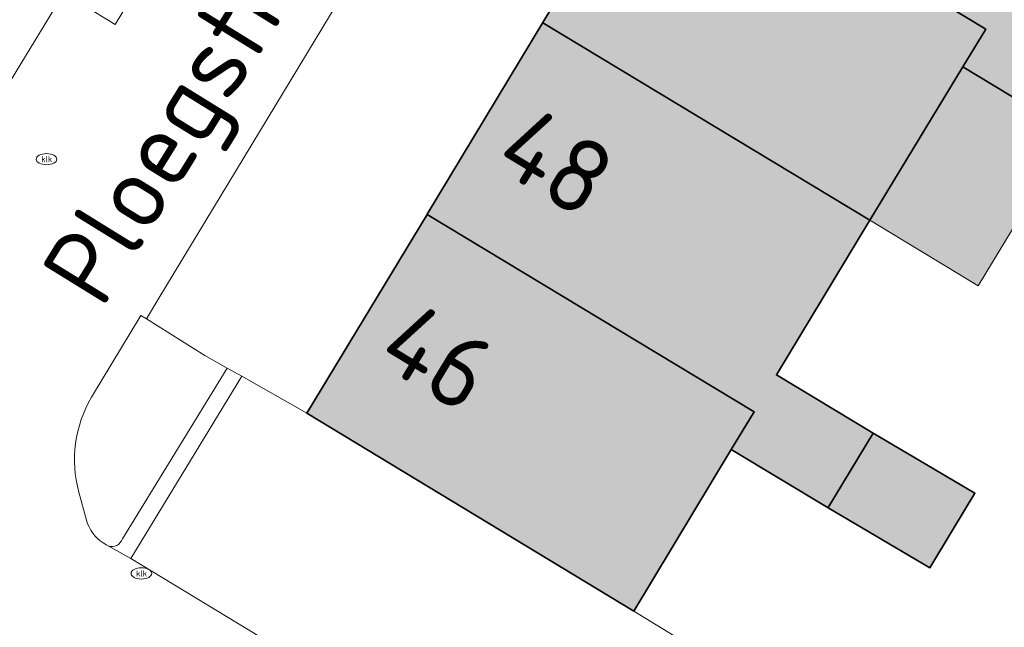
# Model space of a CAD drawing. Header units: metres. Extents: x 125349 to 128236, y 501602 to 503797.
# Tile 403 of 656: x 127179 to 127202, y 502178 to 502192. Entities that reach past the tile are written whole.
import ezdxf
from ezdxf.enums import TextEntityAlignment as Align

# ---------------------------------------------------------------- set-up
doc = ezdxf.new("R2010")
doc.units = ezdxf.units.M
doc.layers.get('0').update_dxf_attribs({"linetype": 'CONTINUOUS'})
for name, color, linetype, lineweight in [('B-WE-GR-BEPLANTING_CULTUUR_HEESTERS-GV', 90, 'CONTINUOUS', 18), ('B-WE-IE-MEUBILAIR-S', 7, 'CONTINUOUS', 18), ('B-WE-OG-BEBOUWING-GV', 7, 'CONTINUOUS', 35), ('B-WE-OG-BEBOUWING-T18', 10, 'CONTINUOUS', 18), ('B-WE-OG-BEBOUWING_OVERBOUWING-GV', 7, 'CONTINUOUS', 18), ('B-WE-OG-TERREIN_BEGROEID-GV', 7, 'CONTINUOUS', 18), ('B-WE-OG-TERREIN_ERF-GV', 7, 'CONTINUOUS', 18), ('B-WE-OG-TOPOGRAFIE-T18', 10, 'CONTINUOUS', 18), ('B-WE-VH-OPENVERHARDING_BETONSTRAATSTEEN-GV', 90, 'CONTINUOUS', 18)]:
    doc.layers.add(name, color=color, linetype=linetype, lineweight=lineweight)
doc.layers.add('B-WE-OG-BEBOUWING-V', color=7, linetype='CONTINUOUS', lineweight=18, true_color=0xcc646e)
doc.layers.add('B-WE-OG-BEBOUWING_OVERBOUWING-V', color=7, linetype='CONTINUOUS', lineweight=18, true_color=0xcc646e)
doc.styles.add('NLCS-ISO', font='NLCS-ISO.ttf')
doc.styles.add('NLCS-ISO-M1000-T18', font='NLCS-ISO.ttf', dxfattribs={"height": 1.8})

# ---------------------------------------------------------------- blocks, each defined once
blk = doc.blocks.new('SIE-MEUBILAIR_PUT_KOLK-SO')
blk.add_ellipse((0, 0), major_axis=(1.25, 0), ratio=0.54)
at = {"style": 'NLCS-ISO'}
blk.add_text('klk', height=0.75, dxfattribs=at).set_placement((0.03, 0), align=Align.MIDDLE_CENTER)

msp = doc.modelspace()

# ---------------------------------------------------------------- hatches: boundary and pattern name
at = {"layer": 'B-WE-OG-BEBOUWING-V'}
for points in [[(127204.81, 502191.64), (127207.179, 502195.552), (127196.95, 502201.72), (127194.03, 502196.94), (127201.95, 502192.15), (127201.399, 502191.242), (127203.72, 502189.84), (127203.722, 502189.843)], [(127201.399, 502191.242), (127201.95, 502192.15), (127194.03, 502196.94), (127194.029, 502196.939), (127191.24, 502192.31), (127191.243, 502192.309), (127199.15, 502187.54)], [(127199.23, 502182.39), (127196.89, 502183.802), (127199.15, 502187.54), (127191.243, 502192.309), (127191.24, 502192.31), (127188.45, 502187.68), (127188.449, 502187.679), (127196.35, 502182.91), (127195.801, 502182.001), (127198.14, 502180.59), (127198.142, 502180.594)], [(127193.44, 502178.09), (127195.801, 502182.001), (127196.35, 502182.91), (127188.449, 502187.679), (127185.54, 502182.88)], [(127199.23, 502182.39), (127198.142, 502180.594), (127198.14, 502180.59), (127200.6, 502179.14), (127201.15, 502180.05), (127201.69, 502180.94)]]:
    msp.add_hatch(color=256, dxfattribs=at).paths.add_polyline_path(points)
at = {"layer": 'B-WE-OG-BEBOUWING_OVERBOUWING-V'}
msp.add_hatch(color=256, dxfattribs=at).paths.add_polyline_path([(127204.026, 502189.67), (127203.726, 502189.849), (127201.399, 502191.242), (127199.153, 502187.536), (127201.771, 502185.95)])

# ---------------------------------------------------------------- linework, layer by layer
at = {"layer": 'B-WE-GR-BEPLANTING_CULTUUR_HEESTERS-GV', "flags": 128}
for points in [[(127181.659, 502185.157), (127181.523, 502185.233), (127180.334, 502183.262)], [(127181.078, 502179.841), (127183.611, 502183.964), (127183.071, 502184.267), (127181.659, 502185.157)], [(127180.026, 502180.969), (127180.211, 502180.288)], [(127180.611, 502179.743), (127180.675, 502179.706)]]:
    msp.add_lwpolyline(points, dxfattribs=at)
at = {"layer": 'B-WE-GR-BEPLANTING_CULTUUR_HEESTERS-GV'}
for points in [[(127180.334, 502183.262, 0.202279), (127180.026, 502180.969)], [(127180.211, 502180.288, 0.176621), (127180.611, 502179.743)], [(127180.738, 502179.671, 0.435294), (127181.078, 502179.841)], [(127180.675, 502179.706, 0.067417), (127180.738, 502179.671)]]:
    msp.add_lwpolyline(points, format="xyb", dxfattribs=at)
at = {"layer": 'B-WE-OG-BEBOUWING-GV', "flags": 128}
for points in [[(127204.81, 502191.64), (127207.179, 502195.552), (127196.95, 502201.72), (127194.03, 502196.94), (127201.95, 502192.15), (127201.399, 502191.242), (127203.72, 502189.84), (127203.722, 502189.843)], [(127201.399, 502191.242), (127201.95, 502192.15), (127194.03, 502196.94), (127194.029, 502196.939), (127191.24, 502192.31), (127191.243, 502192.309), (127199.15, 502187.54)], [(127199.23, 502182.39), (127196.89, 502183.802), (127199.15, 502187.54), (127191.243, 502192.309), (127191.24, 502192.31), (127188.45, 502187.68), (127188.449, 502187.679), (127196.35, 502182.91), (127195.801, 502182.001), (127198.14, 502180.59), (127198.142, 502180.594)], [(127193.44, 502178.09), (127195.801, 502182.001), (127196.35, 502182.91), (127188.449, 502187.679), (127185.54, 502182.88)], [(127199.23, 502182.39), (127198.142, 502180.594), (127198.14, 502180.59), (127200.6, 502179.14), (127201.15, 502180.05), (127201.69, 502180.94)]]:
    msp.add_lwpolyline(points, close=True, dxfattribs=at)
at = {"layer": 'B-WE-OG-BEBOUWING_OVERBOUWING-GV', "flags": 128}
msp.add_lwpolyline([(127204.026, 502189.67), (127203.726, 502189.849), (127201.399, 502191.242), (127199.153, 502187.536), (127201.771, 502185.95)], close=True, dxfattribs=at)
at = {"layer": 'B-WE-OG-TERREIN_BEGROEID-GV', "flags": 128}
msp.add_lwpolyline([(127172.342, 502184.929), (127174.071, 502183.85), (127179.667, 502193.033), (127180.905, 502192.268), (127192.14, 502210.793), (127192.206, 502210.9), (127188.174, 502213.491)], dxfattribs=at)
at = {"layer": 'B-WE-OG-TERREIN_ERF-GV', "flags": 128}
for points in [[(127203.79, 502200.277), (127201.941, 502201.398), (127194.31, 502206.058), (127194.251, 502205.952), (127181.936, 502185.614), (127181.659, 502185.157), (127183.071, 502184.267), (127183.611, 502183.964), (127183.963, 502183.766), (127185.54, 502182.88), (127188.449, 502187.679), (127188.45, 502187.68), (127191.24, 502192.31), (127194.029, 502196.939), (127194.03, 502196.94), (127196.95, 502201.72), (127207.179, 502195.552)], [(127203.72, 502189.84), (127201.399, 502191.242), (127199.15, 502187.54), (127196.89, 502183.802), (127199.23, 502182.39), (127201.69, 502180.94), (127201.15, 502180.05), (127200.6, 502179.14), (127198.14, 502180.59), (127195.801, 502182.001), (127193.44, 502178.09), (127196.768, 502176.067)]]:
    msp.add_lwpolyline(points, dxfattribs=at)
at = {"layer": 'B-WE-VH-OPENVERHARDING_BETONSTRAATSTEEN-GV', "flags": 128}
for points in [[(127180.334, 502183.262), (127181.523, 502185.233), (127181.659, 502185.157), (127181.936, 502185.614), (127194.251, 502205.952), (127193.719, 502206.266), (127195.309, 502208.879), (127194.684, 502209.257), (127193.626, 502207.494), (127191.504, 502208.767), (127192.561, 502210.539), (127192.304, 502210.694), (127192.14, 502210.793), (127180.905, 502192.268), (127179.667, 502193.033), (127174.071, 502183.85), (127172.342, 502184.929)], [(127183.611, 502183.964), (127181.078, 502179.841)], [(127183.963, 502183.766), (127183.611, 502183.964)], [(127180.738, 502179.671), (127181.283, 502179.362), (127183.963, 502183.766)], [(127180.211, 502180.288), (127180.026, 502180.969)], [(127180.675, 502179.706), (127180.611, 502179.743)], [(127251.38, 502122.078), (127255.01, 502128.079), (127255.103, 502128.232), (127254.385, 502134.72), (127248.433, 502138.425), (127204.587, 502164.905), (127203.398, 502165.623), (127203.591, 502165.916), (127201.721, 502167.015), (127195.341, 502170.859), (127194.075, 502171.619), (127181.283, 502179.362), (127180.738, 502179.671)]]:
    msp.add_lwpolyline(points, dxfattribs=at)
msp.add_lwpolyline([(127196.768, 502176.067), (127193.44, 502178.09), (127185.54, 502182.88), (127183.963, 502183.766), (127181.283, 502179.362), (127194.075, 502171.619)], close=True, dxfattribs=at)
at = {"layer": 'B-WE-VH-OPENVERHARDING_BETONSTRAATSTEEN-GV'}
for points in [[(127180.026, 502180.969, -0.202279), (127180.334, 502183.262)], [(127180.611, 502179.743, -0.176621), (127180.211, 502180.288)], [(127181.078, 502179.841, -0.435294), (127180.738, 502179.671)], [(127180.738, 502179.671, -0.067417), (127180.675, 502179.706)]]:
    msp.add_lwpolyline(points, format="xyb", dxfattribs=at)

# ---------------------------------------------------------------- block references
at = {"layer": 'B-WE-IE-MEUBILAIR-S', "xscale": 0.2, "yscale": 0.2, "zscale": 0.2}
for p in [(127179.245, 502189.012), (127181.538, 502179.004)]:
    msp.add_blockref('SIE-MEUBILAIR_PUT_KOLK-SO', p, dxfattribs=at)

# ---------------------------------------------------------------- texts
at = {"layer": 'B-WE-OG-BEBOUWING-T18', "style": 'NLCS-ISO-M1000-T18'}
for s, p in [('48', (127191.563, 502188.958)), ('46', (127188.706, 502184.244))]:
    msp.add_text(s, height=1.8, rotation=328.8, dxfattribs=at).set_placement(p, align=Align.MIDDLE)
at = {"layer": 'B-WE-OG-TOPOGRAFIE-T18', "style": 'NLCS-ISO-M1000-T18'}
msp.add_text('Ploegstraat', height=1.8, rotation=58.3, dxfattribs=at).set_placement((127183.259, 502190.88), align=Align.MIDDLE)

doc.saveas('drawing.dxf')
